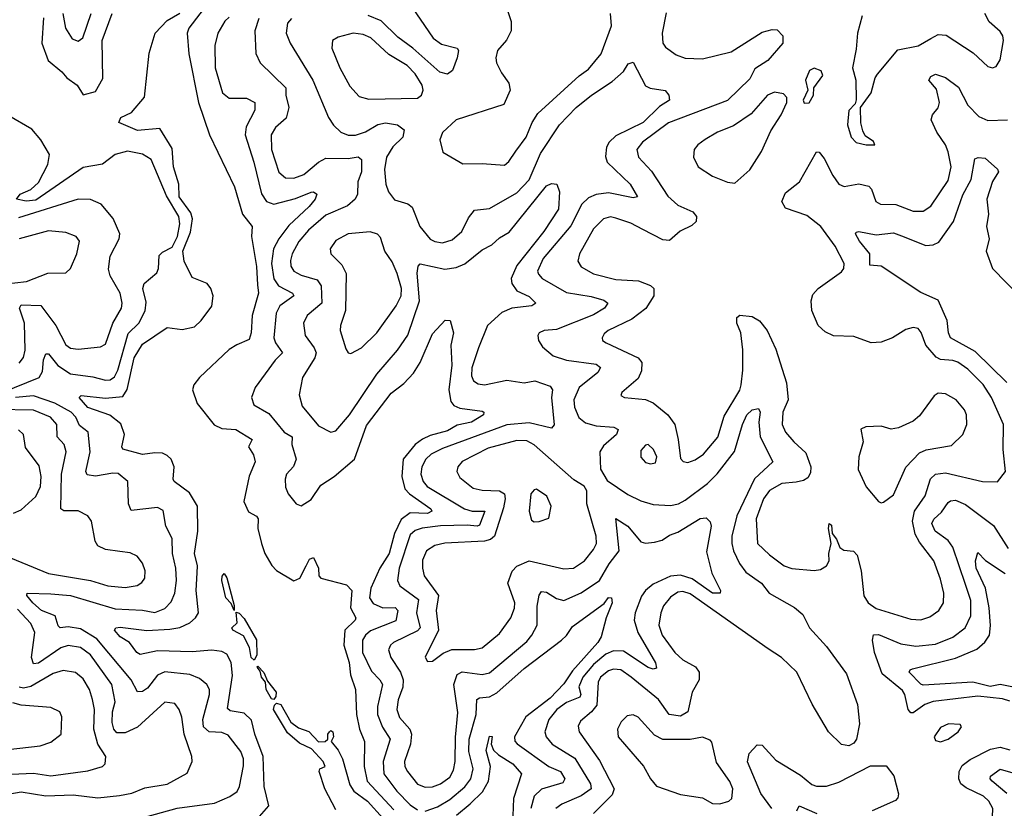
# Model space of a CAD drawing. Extents: x 1468344 to 1613994, y 525695 to 643861.
# Tile 328 of 427: x 1539429 to 1543402, y 629906 to 633090. Entities that reach past the tile are written whole.
import ezdxf

# ---------------------------------------------------------------- set-up
doc = ezdxf.new("R2010")
doc.units = 0

msp = doc.modelspace()

# ---------------------------------------------------------------- linework, layer by layer
at = {"layer": '0CON10XD'}
for points in [[(1540218.6, 633195), (1540112.1, 633055), (1540105.7, 633035), (1540112.2, 632952.2), (1540150.3, 632755), (1540194.7, 632624.7), (1540296.1, 632415), (1540327.9, 632305), (1540367.1, 632255), (1540364.5, 632215), (1540385, 632093.3), (1540389, 632019), (1540393, 631985), (1540367.9, 631895), (1540363, 631825), (1540355, 631798.5), (1540305, 631777.5), (1540275, 631757.5), (1540155.2, 631645), (1540131.4, 631615), (1540127.2, 631595), (1540145, 631540), (1540214.4, 631454.4), (1540245, 631439), (1540301.9, 631435), (1540367.8, 631395), (1540353.1, 631365), (1540372.5, 631332.5), (1540378.9, 631305), (1540355, 631247.1), (1540333.3, 631145), (1540352.8, 631102.8), (1540385.5, 631085), (1540392, 631075), (1540390.7, 631035), (1540405.3, 630975), (1540419.1, 630935), (1540446.2, 630886.2), (1540465, 630865.7), (1540535, 630823.8), (1540559.4, 630835), (1540585.2, 630885), (1540598.2, 630911.8), (1540615, 630917.9), (1540634.8, 630875), (1540636.2, 630845), (1540644.5, 630835), (1540747.7, 630807.7), (1540768.9, 630785), (1540764.2, 630715), (1540785.4, 630674.6), (1540783.5, 630665), (1540741, 630625), (1540737.6, 630565), (1540759.4, 630495), (1540763.7, 630445), (1540784.7, 630385), (1540788.9, 630285), (1540800.8, 630225), (1540820, 630175), (1540818.9, 630075), (1540830.8, 630015), (1540939.1, 629899.1)], [(1540995.3, 633165), (1541098, 633015), (1541130.8, 632990.8), (1541194.5, 632974.5), (1541199.4, 632965), (1541194.5, 632935), (1541175.7, 632885), (1541155, 632870), (1541125, 632877.3), (1541015, 632974.8), (1540955, 633019.6), (1540887.4, 633085), (1540835, 633106.1)], [(1541392.5, 633142.5), (1541412.3, 633082.3), (1541412.5, 633045), (1541393.3, 633006.7), (1541357.8, 632965), (1541350, 632935), (1541352.9, 632915), (1541373.1, 632875), (1541403.6, 632833.6), (1541408.7, 632805), (1541382.8, 632747.2), (1541190, 632685), (1541135.9, 632634.1), (1541124.2, 632605), (1541136.7, 632555), (1541217.5, 632507.5), (1541295, 632509.2), (1541385, 632502.5), (1541402.6, 632517.4), (1541430.9, 632559.1), (1541472.3, 632615), (1541496.8, 632675), (1541519.4, 632710.6), (1541687.2, 632862.8), (1541725, 632890.4), (1541775, 632952.1), (1541816.8, 633065), (1541813.5, 633115)], [(1539525, 633097.5), (1539518.4, 632995), (1539543.9, 632925), (1539599.3, 632879.3), (1539619.5, 632855), (1539661.5, 632825), (1539685.7, 632785.7), (1539735, 632799.4), (1539765, 632852.2), (1539761.9, 633005), (1539803, 633115)], [(1539604, 633114), (1539614.6, 633055.4), (1539641.7, 633011.7), (1539665, 633003.3), (1539683.6, 633016.4), (1539717.3, 633115)], [(1540397, 629873), (1540434.7, 629915.3), (1540415.7, 629994.3), (1540412.2, 630115), (1540378.2, 630205), (1540365, 630261.5), (1540335, 630289.6), (1540278.8, 630298.8), (1540268.4, 630308.4), (1540288.1, 630441.9), (1540282.2, 630495), (1540265, 630528.5), (1540245, 630539.2), (1540205, 630543.9), (1540125, 630537.3), (1539985, 630541.1), (1539915, 630526.9), (1539901.9, 630535), (1539871.9, 630575), (1539835, 630597.8), (1539812.1, 630625), (1539817.5, 630635), (1539835, 630637.4), (1539943, 630623), (1540035, 630628.7), (1540075, 630635.7), (1540116.2, 630655), (1540139.3, 630675), (1540150.9, 630695), (1540141.1, 630785), (1540145, 630856.2), (1540146.8, 630885), (1540135.2, 630935), (1540147.8, 631025), (1540147.4, 631125), (1540115, 631180), (1540053.3, 631225), (1540049.2, 631235), (1540052.9, 631285), (1540040.2, 631315), (1540025, 631330.5), (1540005, 631339), (1539975, 631341.4), (1539925, 631334.1), (1539845.8, 631355.8), (1539840.9, 631365), (1539852.4, 631415), (1539837.6, 631457.6), (1539793.2, 631493.2), (1539705, 631524.3), (1539670, 631565), (1539678.1, 631571.9), (1539775, 631561.9), (1539845, 631568.3), (1539862.8, 631597.2), (1539891.5, 631725), (1539925, 631779.2), (1540025, 631846.4), (1540085, 631838.7), (1540135, 631849.2), (1540162, 631875), (1540205, 631933.6), (1540209.6, 631975), (1540200.6, 632005), (1540185.9, 632025), (1540125, 632048.4), (1540092.4, 632115), (1540087.4, 632155), (1540118, 632232), (1540126.2, 632286.2), (1540120.4, 632310.4), (1540072.8, 632375), (1540072.1, 632425), (1540050, 632495), (1540045, 632569.1), (1539995, 632650.8), (1539905, 632641.9), (1539830, 632675), (1539838, 632695), (1539880, 632715), (1539933.2, 632776.8), (1539951.2, 632955), (1539976.7, 633035), (1540025, 633086.7), (1540075, 633116.2)], [(1540275, 633099.6), (1540256.8, 633083.2), (1540228.5, 633035), (1540216.4, 632985), (1540217.9, 632895), (1540247.3, 632795), (1540275, 632773.1), (1540345, 632772.7), (1540377.8, 632755), (1540378.8, 632725), (1540342.8, 632657.2), (1540339.2, 632625), (1540374.8, 632515), (1540405, 632386.9), (1540425.2, 632355.2), (1540454.8, 632344.8), (1540542.2, 632367.8), (1540605, 632393.2), (1540615, 632394.4), (1540628.1, 632385), (1540621.5, 632365), (1540597.6, 632335), (1540515, 632259.2), (1540474.5, 632205), (1540453.8, 632165), (1540445.5, 632105), (1540455, 632043.6), (1540474.2, 632015), (1540530.6, 631985), (1540535.5, 631975), (1540479.2, 631935), (1540464.1, 631905), (1540454.7, 631805), (1540461.2, 631785), (1540489.6, 631745), (1540460, 631715), (1540380, 631605), (1540364.4, 631565), (1540374.3, 631535), (1540435, 631500), (1540497.1, 631425), (1540528.7, 631405), (1540527.6, 631375), (1540545.3, 631315), (1540534.8, 631285.2), (1540505.9, 631255), (1540500.6, 631235), (1540502.5, 631202.5), (1540513.1, 631175), (1540544.5, 631134.5), (1540565, 631127.5), (1540605, 631152.2), (1540645, 631210), (1540698.1, 631245), (1540780.8, 631315), (1540828.9, 631451.1), (1540928.2, 631581.8), (1540978.8, 631621.2), (1541018, 631662), (1541045.4, 631705), (1541095, 631821.2), (1541146.4, 631876.4), (1541166.7, 631875), (1541179.1, 631825), (1541168.7, 631775), (1541172.5, 631695), (1541160.4, 631595), (1541168.8, 631548.8), (1541181.4, 631531.4), (1541205, 631520.8), (1541295, 631509.4), (1541302, 631505), (1541300.6, 631495), (1541252.1, 631465), (1541195, 631452.1), (1541155, 631430.1), (1541085, 631410.9), (1541055, 631396), (1541025.3, 631375), (1540976.8, 631315), (1540971, 631245), (1540984, 631195), (1541001.6, 631175), (1541088.4, 631115), (1541091.8, 631105), (1541075, 631096.3), (1541005, 631098.3), (1540968.3, 631071.7), (1540941.1, 631015), (1540920.1, 630935), (1540882.2, 630875), (1540845.7, 630795), (1540841.2, 630755), (1540855, 630732.4), (1540895, 630715.6), (1540945, 630716.8), (1540955.6, 630705), (1540946.9, 630663.1), (1540845, 630622.6), (1540824.1, 630605), (1540812.7, 630585), (1540812.8, 630535), (1540849.5, 630459.5), (1540882.9, 630425), (1540892.9, 630405), (1540872.8, 630317.2), (1540873.7, 630285), (1540893.8, 630233.8), (1540923.8, 630185), (1540896, 630095), (1540899, 630045), (1540951.7, 629975), (1541005, 629919.7), (1541035, 629899.5)], [(1540394.3, 633095), (1540378.4, 633045), (1540382.5, 632952.5), (1540399.4, 632915), (1540503.1, 632815), (1540502.9, 632785), (1540514.8, 632735), (1540505, 632692.5), (1540461.5, 632655), (1540444.6, 632625), (1540445.2, 632565), (1540474.5, 632474.5), (1540501.6, 632451.6), (1540535, 632449.3), (1540576.4, 632465), (1540635.2, 632514.7), (1540665, 632530.8), (1540755, 632529.6), (1540795.3, 632535.3), (1540808.8, 632525), (1540808.6, 632475), (1540794.2, 632435), (1540792.4, 632385), (1540782.9, 632365), (1540752, 632338), (1540665, 632300.2), (1540595, 632239.7), (1540555.5, 632194.5), (1540528.8, 632145), (1540522, 632118), (1540523.6, 632095), (1540535, 632074.6), (1540565, 632058.2), (1540629.5, 632039.5), (1540645.6, 632015.6), (1540648.8, 631945), (1540588.9, 631895), (1540574, 631865), (1540581.1, 631815), (1540618.2, 631765), (1540625.3, 631745), (1540619.6, 631725), (1540570.9, 631645), (1540557.1, 631575), (1540569.7, 631529.7), (1540635, 631450.5), (1540685, 631424.4), (1540705, 631429.5), (1540759.6, 631495), (1540871, 631659), (1540954, 631756), (1540995, 631815.5), (1541042.2, 631955), (1541033.7, 632066.3), (1541036.7, 632095), (1541045.5, 632104.5), (1541145, 632082.4), (1541190.2, 632089.8), (1541226, 632104), (1541295, 632161.1), (1541335, 632181.2), (1541365, 632209.1), (1541405, 632231.6), (1541555, 632418.6), (1541575, 632428), (1541596.7, 632425), (1541607.5, 632395), (1541603.3, 632325), (1541544.7, 632235), (1541435, 632096.9), (1541412.2, 632045), (1541414.5, 632024.5), (1541434.8, 631994.8), (1541485, 631972.2), (1541511.4, 631945), (1541496.1, 631933.9), (1541415, 631924.7), (1541375, 631907.3), (1541316.5, 631855), (1541281.1, 631765), (1541254.2, 631684.3), (1541252.3, 631652.3), (1541261.1, 631631.1), (1541279.6, 631619.6), (1541305, 631615.9), (1541395, 631634), (1541465, 631624), (1541508.2, 631631.8), (1541569.9, 631609.9), (1541579.2, 631595), (1541575.3, 631565), (1541586.2, 631453.8), (1541575, 631440), (1541485, 631462.3), (1541395, 631454.3), (1541135, 631358.9), (1541089.6, 631335), (1541067.8, 631315), (1541051.6, 631285), (1541048.6, 631255), (1541057.4, 631225), (1541074.1, 631205), (1541223.8, 631115), (1541255, 631105.9), (1541305.7, 631105.7), (1541285, 631048.4), (1541275, 631044.4), (1541235, 631049.5), (1541126.7, 631046.7), (1541052.7, 631037.3), (1541025, 631027.8), (1541005, 631010.3), (1540960, 630875), (1540953.2, 630825), (1540963.5, 630803.5), (1541038.7, 630748.7), (1541030.2, 630695), (1541044.8, 630635), (1541035, 630621.7), (1540937.3, 630575), (1540925.2, 630564.8), (1540917.5, 630545), (1540926.6, 630515), (1540966.2, 630455), (1540977.1, 630425), (1540975.7, 630395), (1540956.6, 630343.4), (1540951, 630305), (1540962.2, 630272.2), (1541003.1, 630225), (1541010.9, 630205), (1541006.9, 630165), (1540982.4, 630095), (1540983.8, 630075), (1540993.5, 630055), (1541035, 630003.5), (1541065, 629991.4), (1541095, 629992.8), (1541127.9, 630005), (1541165, 630032), (1541180.3, 630059.7), (1541187.1, 630095), (1541187.5, 630192.5), (1541197.2, 630292.8), (1541181.6, 630405), (1541193.9, 630446.1), (1541215, 630457.1), (1541295, 630446.3), (1541325, 630452.6), (1541475, 630579.4), (1541496.3, 630605), (1541516.7, 630645), (1541517.9, 630722.1), (1541525, 630766.2), (1541535, 630780.5), (1541555, 630778.9), (1541595, 630753.3), (1541625, 630745.3), (1541695, 630775.3), (1541768.6, 630825), (1541807.8, 630892.2), (1541848.5, 630945), (1541835, 631075.8), (1541883.8, 631045), (1541935, 630981.8), (1541955, 630975.7), (1541990.4, 630980.4), (1542021.6, 630988.4), (1542050.9, 631009.1), (1542085, 631020.9), (1542175, 631076.2), (1542198.8, 631078.8), (1542215, 631062.5), (1542219.4, 631045), (1542200.7, 630940.7), (1542222.7, 630855), (1542257.5, 630785), (1542255.6, 630775), (1542225, 630774.8), (1542142.8, 630832.8), (1542095, 630847.7), (1542055, 630842.9), (1541985, 630810.5), (1541954.1, 630785), (1541937.8, 630762.2), (1541912.3, 630695), (1541908.9, 630665), (1541923.1, 630615), (1541995, 630492.9), (1541998.6, 630471.4), (1541985, 630467.3), (1541965, 630474.1), (1541865, 630539.8), (1541825, 630542.1), (1541795, 630527.7), (1541745, 630487), (1541701.3, 630435), (1541685, 630396.7), (1541693.3, 630365), (1541688.8, 630355), (1541635, 630333.5), (1541596.7, 630305), (1541564.2, 630265), (1541548.1, 630215), (1541554.1, 630195), (1541577.7, 630165), (1541668.7, 630108.7), (1541732.2, 630005), (1541735.6, 629985), (1541695, 629956.6), (1541617.4, 629922.6), (1541593.2, 629905)], [(1540526.7, 633095), (1540509.6, 633075), (1540504.6, 633035), (1540520.4, 632995), (1540611.6, 632845), (1540674.8, 632694.8), (1540695, 632663.6), (1540724.5, 632635), (1540755, 632624.1), (1540785, 632623.6), (1540825, 632637.3), (1540875, 632666.5), (1540905, 632672.6), (1540953.3, 632665), (1540980.9, 632645), (1540975.8, 632615), (1540935, 632576), (1540909.7, 632535), (1540901.6, 632485), (1540906.2, 632425), (1540917.9, 632395), (1540942.2, 632362.2), (1540995, 632345.7), (1541012.7, 632332.7), (1541044.4, 632254.4), (1541085, 632204.2), (1541105, 632193.6), (1541135, 632189.3), (1541175, 632201.2), (1541213.1, 632235), (1541240.4, 632289.6), (1541265, 632321.1), (1541325, 632327.7), (1541435, 632390.9), (1541485, 632442.9), (1541530.9, 632549.1), (1541607.4, 632665), (1541675, 632735.8), (1541736.9, 632785), (1541820.5, 632839.5), (1541865, 632880.8), (1541885, 632910.8), (1541905, 632918.8), (1541955, 632822), (1541973.4, 632813.4), (1542034.4, 632804.4), (1542049.2, 632785), (1542050.8, 632765), (1542010.7, 632739.3), (1541945, 632675.2), (1541835, 632620.2), (1541808.4, 632595), (1541797.1, 632575), (1541792.7, 632537.2), (1541800, 632515), (1541893.1, 632425), (1541922, 632375), (1541905, 632370), (1541805, 632390.2), (1541755, 632384), (1541725, 632371), (1541698.1, 632345), (1541652.6, 632257.4), (1541541.6, 632125), (1541518.8, 632075), (1541522.2, 632062.2), (1541537.9, 632045), (1541635, 631988.7), (1541735, 631971.6), (1541786.7, 631956.7), (1541802.9, 631945), (1541789.2, 631925), (1541745, 631898.1), (1541595, 631839.5), (1541545, 631834.6), (1541525.7, 631825), (1541519.5, 631815), (1541522.7, 631795), (1541538.5, 631768.5), (1541582, 631732), (1541635, 631715.3), (1541755, 631699), (1541772.9, 631685), (1541762.1, 631665), (1541687.4, 631605), (1541665.8, 631555), (1541668.1, 631525), (1541685, 631483.1), (1541712.1, 631462.1), (1541755, 631450), (1541826.7, 631445), (1541844.3, 631435), (1541837.3, 631415), (1541785, 631368.9), (1541770, 631345), (1541772.7, 631275), (1541799.8, 631229.8), (1541883.3, 631173.3), (1541935, 631146.8), (1541985, 631131.9), (1542055, 631128.2), (1542087.1, 631135), (1542115, 631150), (1542205, 631217.8), (1542244.1, 631255.9), (1542314.1, 631345.9), (1542345.9, 631455), (1542363.4, 631495), (1542385, 631514.4), (1542409.8, 631519.8), (1542417.3, 631505), (1542411.1, 631465), (1542416.7, 631405), (1542468.1, 631305), (1542394.4, 631235.6), (1542323, 631087), (1542303.3, 631005), (1542302.3, 630975), (1542309.5, 630945), (1542333.7, 630893.7), (1542359.7, 630859.7), (1542422.9, 630815), (1542452.9, 630775), (1542555.9, 630715.9), (1542588.7, 630688.7), (1542615.5, 630635), (1542685, 630559.5), (1542765, 630449.2), (1542810.4, 630325), (1542817.2, 630247.2), (1542805.5, 630184.5), (1542795, 630168.8), (1542775, 630158), (1542745, 630162.9), (1542692.5, 630215), (1542626.6, 630326.6), (1542565.5, 630455), (1542502.9, 630515), (1542449.7, 630549.7), (1542135, 630771.4), (1542105, 630781.6), (1542085, 630777.8), (1542055, 630758.2), (1542027.1, 630722.9), (1542015.8, 630695), (1542007.7, 630645), (1542021.6, 630605), (1542072.8, 630535), (1542104.8, 630504.8), (1542156.5, 630476.5), (1542170.9, 630455), (1542171.1, 630425), (1542142.5, 630375), (1542124.7, 630295), (1542095, 630278.1), (1542050.5, 630285), (1542006.9, 630345), (1541896.5, 630435), (1541855, 630464.8), (1541825, 630467.6), (1541805, 630461), (1541772.6, 630435), (1541763.1, 630415), (1541757.5, 630322.5), (1541737.2, 630295), (1541692.2, 630257.8), (1541682.4, 630237.6), (1541686.2, 630215), (1541769, 630099), (1541828.1, 629985), (1541820.3, 629959.7), (1541744.3, 629885)], [(1542037.5, 633117.5), (1542021, 633035), (1542024.4, 632994.4), (1542035, 632978.5), (1542077.9, 632947.9), (1542115, 632934.7), (1542185, 632931.4), (1542299.8, 632960.2), (1542425, 633038.8), (1542465, 633050.5), (1542485, 633049.2), (1542508.6, 633025), (1542508.1, 632995), (1542447.5, 632925), (1542395, 632891.1), (1542375, 632851.1), (1542285, 632762.9), (1542047.3, 632672.7), (1541942.7, 632595), (1541919.6, 632565), (1541925.5, 632535), (1541978.5, 632478.5), (1542045, 632376.8), (1542085, 632341.4), (1542145, 632313.8), (1542159.6, 632295), (1542158.9, 632275), (1542141.6, 632258.4), (1542093.9, 632236.1), (1542051.9, 632198.1), (1542025, 632201.2), (1541943, 632243), (1541895, 632267.8), (1541835, 632288.9), (1541813.8, 632293.8), (1541785, 632286.1), (1541744.7, 632245), (1541688.2, 632145), (1541681.5, 632115), (1541695, 632092.2), (1541745, 632063.3), (1541835, 632041.1), (1541925.9, 632035.9), (1541975, 632016.5), (1541988.2, 632005), (1541987.9, 631975), (1541956.1, 631923.9), (1541899.9, 631880.1), (1541804.3, 631835), (1541788, 631822), (1541779.2, 631805), (1541780.8, 631795), (1541796, 631785), (1541924.8, 631724.8), (1541939.5, 631705), (1541938.1, 631671.9), (1541925, 631641.1), (1541858.8, 631585), (1541855, 631572.5), (1541870, 631565), (1541955, 631555.9), (1541985, 631542.3), (1542044.1, 631494.1), (1542072.1, 631455), (1542085.7, 631395), (1542095, 631317.5), (1542105.8, 631305.8), (1542125, 631301.4), (1542155, 631312.2), (1542187.8, 631335), (1542245.7, 631404.3), (1542271.5, 631488.5), (1542335, 631594.5), (1542340.2, 631615), (1542347.5, 631675), (1542346.6, 631756.6), (1542338.8, 631825), (1542323.5, 631865), (1542322.5, 631887.5), (1542335, 631896.2), (1542385, 631891.1), (1542415, 631874.4), (1542445, 631834.4), (1542479.8, 631759.8), (1542523, 631623), (1542529.7, 631555), (1542508.2, 631505), (1542505.3, 631455), (1542519.6, 631425), (1542552.7, 631385), (1542601.3, 631341.3), (1542621.1, 631285), (1542620.4, 631259.6), (1542610, 631240), (1542591.4, 631228.6), (1542562.9, 631222.9), (1542505, 631217.3), (1542455, 631189.4), (1542430.9, 631155), (1542401.3, 631075), (1542406.7, 630975), (1542455, 630928.9), (1542514.3, 630884.3), (1542545.4, 630874.6), (1542635, 630865.9), (1542660.1, 630869.9), (1542685, 630885.4), (1542695.8, 630905), (1542693.8, 630935), (1542703.9, 630975), (1542692.2, 631035), (1542695, 631055.8), (1542705, 631049.2), (1542708.2, 631015), (1542725, 630992.9), (1542738.3, 630958.3), (1542755, 630947.5), (1542793.9, 630943.9), (1542808, 630928), (1542824.7, 630864.7), (1542835, 630763.8), (1542853.3, 630735), (1542885, 630712.5), (1543025, 630669.3), (1543065, 630667.3), (1543101.7, 630678.3), (1543137.8, 630705), (1543157.3, 630735), (1543158.7, 630775), (1543145, 630831.2), (1543118.2, 630905), (1543060.2, 630980.2), (1543042.4, 631012.4), (1543032, 631065), (1543039.6, 631105), (1543082.2, 631167.8), (1543104.3, 631235.7), (1543125, 631255.2), (1543165, 631259.6), (1543314.4, 631225.6), (1543375, 631223.3), (1543406.7, 631265), (1543397.5, 631355), (1543398.8, 631455), (1543350.3, 631565), (1543317.1, 631617.1), (1543255, 631678.7), (1543215, 631706.4), (1543195, 631713.8), (1543145, 631717.4), (1543127.5, 631727.5), (1543085.3, 631775), (1543067.3, 631827.3), (1543055, 631842.9), (1543035, 631846.7), (1543005, 631839.4), (1542950.8, 631805), (1542905, 631787.8), (1542865, 631784.7), (1542795, 631810.5), (1542713.4, 631813.4), (1542678.8, 631828.8), (1542650.6, 631855), (1542625.3, 631915.3), (1542622.9, 631955), (1542630.2, 631979.8), (1542650.6, 632005), (1542745, 632071.1), (1542754.6, 632085), (1542755.9, 632105), (1542720, 632175), (1542662.5, 632255), (1542605, 632299.5), (1542519.2, 632329.3), (1542503.9, 632355), (1542519.4, 632390.6), (1542576.2, 632435), (1542645, 632556), (1542655, 632554.3), (1542675, 632528.9), (1542710.3, 632460.3), (1542735, 632426.2), (1542755.9, 632415.9), (1542815, 632426.5), (1542855, 632417.9), (1542866.4, 632405), (1542884.4, 632355), (1542902.5, 632345), (1542965, 632344), (1543035, 632317.1), (1543075, 632316.4), (1543105, 632337.3), (1543175, 632440.6), (1543187.6, 632495), (1543175, 632555.7), (1543164.3, 632585), (1543129.8, 632635), (1543107.4, 632685), (1543112, 632705), (1543135, 632734.4), (1543140.3, 632755), (1543128.6, 632808.6), (1543097.1, 632845), (1543105, 632860), (1543125, 632869.1), (1543165, 632856), (1543217, 632817), (1543255.3, 632745), (1543299, 632699), (1543335, 632682.4), (1543415, 632686)], [(1542828.1, 633105), (1542810, 633035), (1542805, 632970), (1542790, 632895), (1542803.3, 632845), (1542804.3, 632765.7), (1542800.7, 632749.3), (1542775, 632722.5), (1542769.2, 632665), (1542784, 632615), (1542805, 632594), (1542845, 632584), (1542880, 632585), (1542875, 632597.5), (1542840.8, 632620.8), (1542831.1, 632641.1), (1542823.2, 632673.2), (1542822.5, 632735), (1542865.4, 632794.6), (1542880.4, 632855), (1542889.9, 632870.1), (1542972.4, 632967.6), (1543055, 632984), (1543105, 633013.8), (1543135, 633029.6), (1543167.8, 633027.8), (1543276.3, 632956.3), (1543335, 632900.8), (1543355, 632895.8), (1543369.1, 632900.9), (1543385, 632927.5), (1543398.2, 633005), (1543396, 633025), (1543385, 633042.5), (1543340.9, 633080.9), (1543323.6, 633115)], [(1540838.3, 632768.3), (1541035, 632773.3), (1541050.8, 632785), (1541057.3, 632805), (1541053.8, 632825), (1541025, 632871.5), (1540992.5, 632905), (1540919.4, 632949.4), (1540846.2, 633016.2), (1540815, 633029.7), (1540775, 633035.9), (1540715, 633018.8), (1540691.4, 633005), (1540688.5, 632975), (1540721.5, 632895), (1540761.1, 632821.1), (1540799.1, 632779.1), (1540838.3, 632768.3)], [(1542595, 632753.3), (1542615, 632754.2), (1542632, 632785), (1542633.8, 632815), (1542670, 632865), (1542663.1, 632883.1), (1542635, 632894.3), (1542615.6, 632884.4), (1542600.6, 632845), (1542608.8, 632805), (1542591.2, 632765), (1542595, 632753.3)], [(1542315, 632430), (1542375, 632484), (1542423, 632557), (1542459.7, 632640.3), (1542501.9, 632705), (1542524.3, 632755), (1542524.2, 632775), (1542510.6, 632790.6), (1542475, 632796.5), (1542446.2, 632785), (1542380.5, 632709.5), (1542309.4, 632660.6), (1542245, 632635.4), (1542195, 632605.6), (1542166, 632585), (1542151.4, 632565), (1542148.1, 632535), (1542166.7, 632495), (1542225, 632457.5), (1542285, 632434), (1542315, 632430)], [(1539358.8, 631585), (1539507.7, 631645), (1539521.1, 631668.9), (1539525, 631716.2), (1539535, 631740.6), (1539545, 631740.5), (1539583.7, 631693.7), (1539635, 631659.4), (1539725, 631648.1), (1539775, 631633.9), (1539795, 631635.3), (1539811.9, 631648.1), (1539825.3, 631674.7), (1539866.7, 631823.3), (1539910.3, 631865), (1539936.2, 631913.8), (1539939.2, 631949.2), (1539926.8, 632005), (1539931.5, 632025), (1539982.6, 632067.4), (1539989.4, 632085), (1539992.4, 632137.6), (1540005, 632150.9), (1540045, 632171.3), (1540065.5, 632215), (1540075.8, 632265), (1540071.9, 632295), (1540021.1, 632378.9), (1539959.5, 632525), (1539925, 632547.2), (1539865, 632558.2), (1539814.2, 632545.8), (1539763.3, 632506.7), (1539685, 632492.7), (1539495, 632361), (1539455, 632357), (1539416, 632365), (1539431.1, 632385), (1539475, 632404.1), (1539505, 632432.7), (1539542.9, 632505), (1539550.3, 632545), (1539514.7, 632605), (1539477.8, 632647.8), (1539385, 632701.8)], [(1543412.4, 631625), (1543285, 631750), (1543185.2, 631805.2), (1543176.7, 631825), (1543171.6, 631875), (1543135, 631957.7), (1543065, 631988.8), (1542905, 632094.6), (1542859.2, 632099.2), (1542859.6, 632145), (1542817.8, 632195), (1542801.9, 632225), (1542805, 632231.2), (1542815.8, 632234.2), (1542885, 632221.6), (1542955, 632229.3), (1542987, 632217), (1543085, 632178.4), (1543115, 632180.7), (1543138.1, 632191.9), (1543196.6, 632275), (1543235, 632383.1), (1543268.5, 632445), (1543282.7, 632527.3), (1543297.1, 632532.9), (1543325, 632530.6), (1543375, 632485.6), (1543378.2, 632475), (1543353.9, 632436.1), (1543331.1, 632365), (1543338.3, 632305), (1543330.8, 632255), (1543340.4, 632205), (1543329, 632155), (1543354.3, 632085), (1543468.5, 631968.5)], [(1539426.8, 631703.2), (1539445, 631725.7), (1539451.6, 631755), (1539449, 631865), (1539429.2, 631925), (1539435, 631939.1), (1539515.2, 631935.2), (1539574.8, 631854.8), (1539615, 631777.5), (1539635, 631763.6), (1539665, 631758.8), (1539755, 631768.9), (1539775, 631780), (1539805.5, 631864.5), (1539840.4, 631925), (1539843.4, 631945), (1539835.3, 631985), (1539794.7, 632055), (1539787.9, 632082.1), (1539794.6, 632135), (1539830.9, 632205), (1539833.5, 632225), (1539806.6, 632286.6), (1539758.1, 632345), (1539715, 632363.9), (1539665, 632364.7), (1539425, 632290.2)], [(1539315, 632016.5), (1539457, 632033), (1539543.6, 632066.4), (1539615, 632067.1), (1539634.5, 632085.5), (1539659.6, 632145), (1539670.6, 632195), (1539657.5, 632215), (1539615, 632230.8), (1539545, 632237.4), (1539426.7, 632205)], [(1540765, 631742.5), (1540808.6, 631765), (1540870.4, 631825), (1540947.8, 631935), (1540968.4, 631975), (1540970, 632005), (1540952.7, 632065), (1540931.8, 632111.8), (1540903.1, 632155), (1540885, 632210), (1540873.3, 632223.3), (1540842.9, 632232.9), (1540755, 632225.4), (1540705, 632198.5), (1540681.8, 632165), (1540684.4, 632145), (1540729.6, 632099.6), (1540747.2, 632065), (1540743.8, 631916.2), (1540723.2, 631855), (1540722.3, 631835), (1540745, 631761.2), (1540754.4, 631744.4), (1540765, 631742.5)], [(1542905, 631138.8), (1542915, 631142), (1542955, 631172), (1543005, 631283.3), (1543059.7, 631340.3), (1543087.5, 631352.5), (1543188.8, 631371.2), (1543234.4, 631415), (1543250.9, 631455), (1543250, 631495), (1543241.4, 631515), (1543207.5, 631555), (1543165, 631579.2), (1543135, 631581.4), (1543118.9, 631571.1), (1543059.9, 631490.1), (1543035, 631469.1), (1542975, 631442.5), (1542945, 631436), (1542905, 631448), (1542843.9, 631446.1), (1542823.9, 631436.1), (1542832, 631385), (1542815.6, 631324.4), (1542813, 631273), (1542845, 631204), (1542895, 631143.8), (1542905, 631138.8)], [(1539875, 629854.4), (1540065, 629906), (1540215, 629926.9), (1540277.3, 629952.8), (1540306.7, 629973.2), (1540316.4, 629993.6), (1540332.7, 630077.3), (1540332.4, 630105), (1540322.2, 630135), (1540270.5, 630200.5), (1540245, 630212.2), (1540194.5, 630214.5), (1540171.1, 630235), (1540169, 630265), (1540195.8, 630365), (1540195.7, 630385.7), (1540185, 630405.5), (1540155, 630430), (1540116.1, 630446.1), (1540015, 630457.1), (1539985, 630443.2), (1539945, 630391), (1539925, 630377.2), (1539905, 630375.6), (1539879.5, 630425), (1539740.3, 630590.3), (1539675, 630630), (1539625, 630638.8), (1539592.5, 630635), (1539585, 630642.5), (1539572.6, 630682.6), (1539517.3, 630705), (1539482, 630735), (1539458.1, 630765), (1539460, 630775), (1539555, 630771.9), (1539635, 630764.8), (1539815, 630711), (1539925, 630705.2), (1539975, 630696.2), (1540015, 630712.9), (1540041, 630739), (1540055.8, 630775), (1540061.7, 630825), (1540059.2, 630875), (1540045.3, 630935), (1540044, 630995), (1540018.5, 631045), (1540008, 631108), (1539985, 631120.8), (1539878.7, 631108.7), (1539868.2, 631135), (1539865.8, 631225), (1539827, 631257), (1539805, 631259.2), (1539735, 631246.1), (1539701.6, 631251.6), (1539696.9, 631265), (1539714.2, 631345), (1539706.2, 631425), (1539670.8, 631450.8), (1539655.5, 631485), (1539636.6, 631505), (1539570.8, 631540.8), (1539485, 631570.8), (1539412.5, 631565)], [(1539353, 630933), (1539545, 630854), (1539715, 630825.3), (1539785, 630804.3), (1539855, 630797.8), (1539903.8, 630805), (1539922.7, 630817.3), (1539934.5, 630835), (1539936.2, 630865), (1539925, 630895.8), (1539904, 630924), (1539875, 630937.5), (1539833.2, 630943.2), (1539775, 630950.3), (1539744.4, 630965), (1539733.9, 630983.9), (1539719.2, 631065), (1539705, 631086.4), (1539665, 631106.2), (1539607.3, 631107.3), (1539595.3, 631115.3), (1539597.6, 631255), (1539617.3, 631345), (1539608.4, 631375), (1539580.9, 631405), (1539579.4, 631455), (1539553.4, 631485), (1539485, 631512.6), (1539335, 631515.4)], [(1539405, 631096.9), (1539435, 631111.1), (1539494.6, 631165), (1539513.6, 631205), (1539515.7, 631245), (1539507.8, 631287.8), (1539452.9, 631362.9), (1539444.6, 631415), (1539424.2, 631434.2)], [(1541075, 630498.8), (1541095, 630499.2), (1541137.9, 630532.1), (1541172.4, 630547.6), (1541265, 630547.3), (1541295, 630553.8), (1541365, 630611.8), (1541410.4, 630675), (1541426.2, 630713.8), (1541427.6, 630735), (1541399.5, 630815), (1541416.5, 630863.5), (1541435, 630883.7), (1541485.2, 630904.8), (1541625, 630872.8), (1541664.2, 630875.8), (1541708.2, 630905), (1541745, 630951.1), (1541756.7, 630975), (1541755.3, 631005), (1541717.5, 631135), (1541717.9, 631187.9), (1541706.4, 631206.4), (1541665, 631231.8), (1541505, 631372.6), (1541475, 631389), (1541435, 631390.2), (1541319.7, 631360.3), (1541215, 631306.1), (1541197.3, 631285), (1541193.6, 631265), (1541205, 631241.5), (1541258.7, 631198.7), (1541295, 631189.8), (1541365, 631187.2), (1541385.1, 631175.1), (1541388.6, 631155), (1541381.4, 631118.6), (1541345.5, 631005), (1541329.1, 630990.9), (1541305, 630983.8), (1541145, 630976.5), (1541105, 630967.2), (1541071.3, 630945), (1541055, 630908), (1541054.2, 630875), (1541061.9, 630845), (1541118.7, 630765), (1541110.2, 630705), (1541119.8, 630625), (1541065.9, 630515.9), (1541075, 630498.8)], [(1541975, 631296), (1541995, 631300), (1542000, 631325), (1541986.7, 631355), (1541965, 631374), (1541955, 631372.5), (1541935, 631350), (1541935, 631323.8), (1541955, 631302.5), (1541975, 631296)], [(1541505, 631062), (1541525, 631064), (1541565, 631076.7), (1541574.4, 631125), (1541556.2, 631166.2), (1541515, 631193.8), (1541505, 631191.2), (1541491.4, 631175), (1541484.5, 631105), (1541495, 631068.8), (1541505, 631062)], [(1543425, 630338.8), (1543395, 630348.1), (1543295, 630358.1), (1543115, 630337.3), (1543081.1, 630325), (1543035, 630291.6), (1543025, 630291.9), (1543014.8, 630305), (1543000.9, 630365), (1542991.5, 630381.5), (1542908.9, 630448.9), (1542878.5, 630535), (1542870, 630585), (1542874, 630606), (1542895, 630607.4), (1542985, 630570.3), (1543045, 630560.3), (1543125, 630568), (1543195, 630596.8), (1543243.9, 630635), (1543266.8, 630683.2), (1543266.8, 630745), (1543245, 630809.1), (1543195, 630959.6), (1543175, 630986.5), (1543122.6, 631025), (1543110.2, 631055), (1543117.5, 631072.5), (1543148.5, 631101.5), (1543175, 631140), (1543185, 631147.5), (1543205, 631149.4), (1543245, 631132.9), (1543358, 631048), (1543417.7, 630955)], [(1543439.6, 630395), (1543385, 630405.5), (1543345, 630398.2), (1543275, 630414.4), (1543075, 630403.3), (1543065, 630406.8), (1543017.8, 630455), (1543022, 630465), (1543031.5, 630468.5), (1543205, 630512), (1543291.2, 630548.8), (1543324, 630576), (1543342.4, 630605), (1543346.8, 630643.2), (1543341.4, 630715), (1543326.9, 630795), (1543288.8, 630875), (1543285.5, 630905), (1543295, 630938.8), (1543326.8, 630906.8), (1543405, 630854.2)], [(1540295, 630703.8), (1540282.4, 630732.4), (1540261.8, 630755), (1540245.6, 630825), (1540247, 630843), (1540255, 630853.8), (1540265, 630836.2), (1540295.4, 630725), (1540295, 630703.8)], [(1541065, 629893.9), (1541115, 629911.6), (1541165, 629941.3), (1541225, 629992), (1541249.6, 630025), (1541258.7, 630065), (1541242.1, 630135), (1541242.6, 630185), (1541271.5, 630285), (1541274.3, 630345.7), (1541285, 630352.2), (1541325, 630356.2), (1541355, 630371.8), (1541465, 630470), (1541615.2, 630584.8), (1541635, 630603.1), (1541659.6, 630640.4), (1541787.2, 630732.8), (1541805, 630756.4), (1541817.1, 630755), (1541819.5, 630735), (1541795.6, 630675), (1541775, 630598), (1541762.4, 630575), (1541659.6, 630460.4), (1541625, 630408.8), (1541569.2, 630350.8), (1541471.6, 630275), (1541426.4, 630195), (1541427.2, 630177.2), (1541436.3, 630166.3), (1541564.9, 630074.9), (1541610.8, 630055), (1541628.4, 630025), (1541621.2, 630008.8), (1541535, 629983), (1541505, 629954.4), (1541491.5, 629905)], [(1539305, 629950), (1539435, 629971.7), (1539535, 629956.5), (1539645, 629960.2), (1539745, 629947.6), (1539832.6, 629957.4), (1539882.4, 629967.6), (1539935, 629988.2), (1540025, 630003.8), (1540105, 630048), (1540125.4, 630094.6), (1540124.4, 630115), (1540092.7, 630205), (1540084.1, 630274.1), (1540073.3, 630305), (1540055, 630328.5), (1540015, 630334.5), (1539905, 630233.5), (1539855, 630210), (1539820.8, 630210.8), (1539808.9, 630225), (1539802.2, 630252.2), (1539803.5, 630295), (1539814.8, 630335), (1539801.7, 630405), (1539715, 630525.3), (1539675, 630554.4), (1539625, 630563.3), (1539595, 630553.6), (1539505, 630492), (1539485, 630489.1), (1539476.7, 630515), (1539491, 630615), (1539475, 630652.3), (1539420.3, 630710.3)], [(1540375, 630503.3), (1540363.8, 630515), (1540357.3, 630555), (1540332.3, 630602.3), (1540289.2, 630625), (1540285.8, 630635), (1540306.7, 630655), (1540302.3, 630697.7), (1540315, 630693.5), (1540335, 630671.8), (1540385.3, 630585.3), (1540386, 630524), (1540375, 630503.3)], [(1540455, 630345.7), (1540445, 630348.1), (1540423.9, 630385), (1540421.4, 630415), (1540404.6, 630435), (1540399.1, 630459.1), (1540387.5, 630475), (1540390.7, 630479.3), (1540415, 630454), (1540428.8, 630418.8), (1540464.6, 630375), (1540463, 630357), (1540455, 630345.7)], [(1539305, 630039.3), (1539485, 630047.5), (1539555, 630037.2), (1539705, 630056.8), (1539763.8, 630075), (1539774.2, 630085), (1539776.7, 630115), (1539744.8, 630164.8), (1539728, 630225), (1539730.7, 630305), (1539723.8, 630345), (1539711.2, 630385), (1539685, 630427.9), (1539655, 630454), (1539605, 630462.5), (1539565, 630449.5), (1539475, 630397.6), (1539445, 630390.2), (1539427.3, 630395)], [(1539335, 630138.1), (1539511.7, 630158.3), (1539555, 630172.9), (1539597.1, 630205), (1539598.9, 630275), (1539591.9, 630295), (1539555, 630312.7), (1539435, 630322), (1539401.7, 630331.7)], [(1540705, 629900), (1540660, 629985), (1540637.5, 630055), (1540640, 630065), (1540662.5, 630075), (1540654, 630095), (1540606.2, 630146.2), (1540558.7, 630168.7), (1540510.4, 630210.4), (1540461.1, 630291.1), (1540453.9, 630305), (1540457.7, 630322.3), (1540465, 630330), (1540482.5, 630325), (1540523.7, 630253.7), (1540555, 630230.4), (1540595.5, 630215.5), (1540635, 630174.5), (1540662.5, 630175), (1540672.5, 630185), (1540673.3, 630205), (1540680, 630215), (1540685, 630220), (1540692.5, 630215), (1540695.4, 630194.6), (1540686.2, 630175), (1540715, 630140), (1540731.8, 630105), (1540760.9, 630000.9), (1540778.1, 629975), (1540832.2, 629935), (1540895.9, 629865)], [(1542255, 629924), (1542290, 629935), (1542302.5, 629945), (1542306.9, 629985), (1542295, 630013.8), (1542241.2, 630091.2), (1542222.5, 630172.5), (1542215, 630181.2), (1542185, 630193.3), (1542134.2, 630184.2), (1542023.8, 630183.8), (1541990.6, 630200.6), (1541925, 630274.3), (1541905, 630283.3), (1541880.6, 630279.4), (1541855.7, 630255), (1541841.1, 630225), (1541843.9, 630193.9), (1541946.4, 630076.4), (1541975, 630024.2), (1541999.2, 629995), (1542095, 629961.2), (1542185, 629947.8), (1542225, 629925.7), (1542255, 629924)], [(1543145, 630174), (1543175, 630184.3), (1543216.2, 630215), (1543230, 630235), (1543223.9, 630243.9), (1543177, 630247), (1543145, 630232.5), (1543118.8, 630195), (1543125, 630180), (1543145, 630174)], [(1541191.9, 629878.2), (1541246.5, 629923.5), (1541297.2, 629972.8), (1541320.6, 630015), (1541329.2, 630075), (1541311.4, 630138.6), (1541325, 630197.1), (1541335.8, 630195.8), (1541331.4, 630165), (1541341.1, 630141.1), (1541361.5, 630121.5), (1541419.6, 630085), (1541453.9, 630045), (1541422, 629945), (1541418.7, 629875)], [(1542464.5, 629904.5), (1542420.4, 629965), (1542366.2, 630093.8), (1542372.5, 630127.5), (1542405, 630161.9), (1542425, 630161.1), (1542480.1, 630100.1), (1542579.7, 630039.7), (1542625, 630002.5), (1542645, 629995.4), (1542685, 629995.3), (1542735, 630011.2), (1542862.1, 630077.9), (1542925, 630077.3), (1542956.3, 630036.3), (1542974.7, 629964.7), (1542972.4, 629947.6), (1542963.3, 629936.8), (1542868.9, 629895)], [(1543415.6, 629535), (1543384.6, 629545), (1543365, 629564.5), (1543361.2, 629585), (1543365.7, 629604.3), (1543396.7, 629666.7), (1543394.2, 629675), (1543339.6, 629715), (1543327, 629745), (1543327, 629775), (1543355, 629871.2), (1543355.8, 629905), (1543339.4, 629935), (1543318.4, 629955), (1543247.8, 629987.8), (1543227.1, 630005), (1543218.3, 630025), (1543220.4, 630055), (1543231.8, 630078.2), (1543265, 630103.2), (1543346.5, 630145), (1543385, 630153.2), (1543425, 630142.5)], [(1543412.8, 629965), (1543353.2, 630015), (1543345.4, 630025), (1543346.2, 630035), (1543385, 630064.3), (1543455, 630043.2)], [(1542564.6, 629895.4), (1542574.6, 629915.4), (1542645.2, 629885.2)]]:
    msp.add_lwpolyline(points, dxfattribs=at)

doc.saveas('drawing.dxf')
